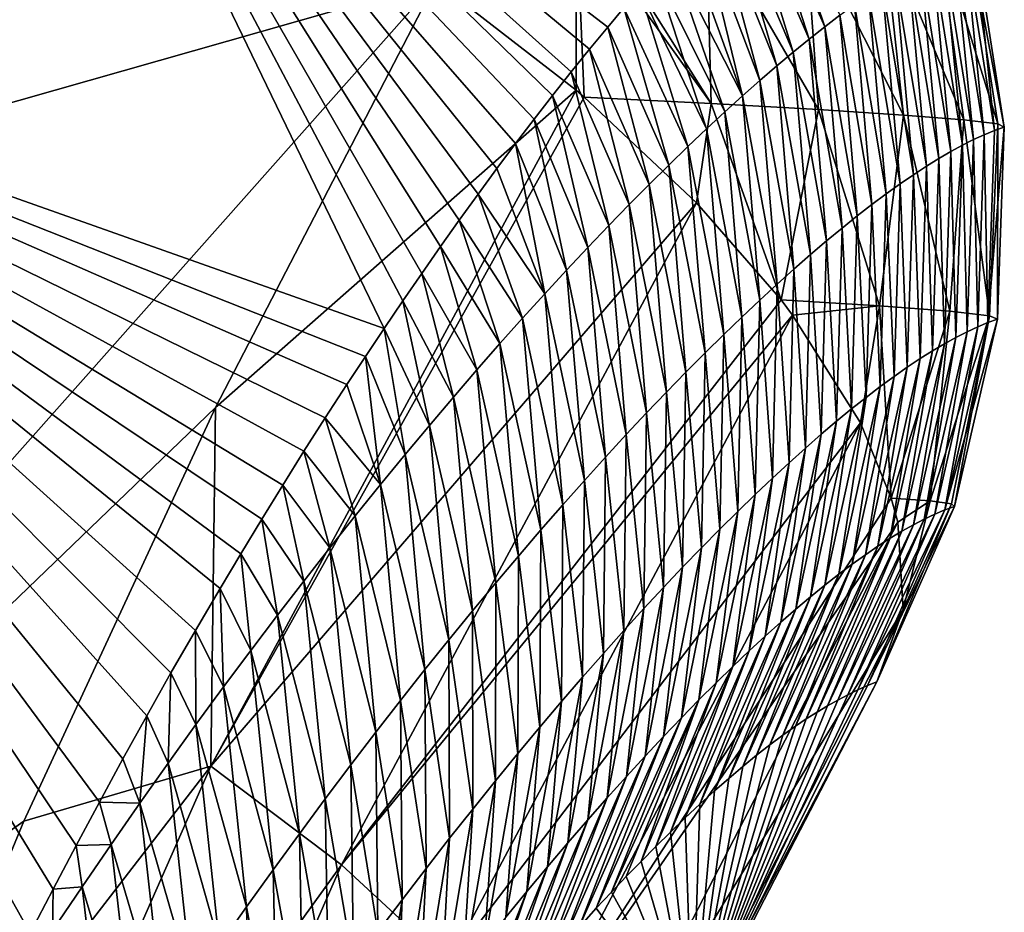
# Model space of a CAD drawing. Header units: metres. Extents: x -99 to 99, y -314 to 25.
# Tile 289 of 303: x 97.28 to 99.23, y 8.39 to 10.16. Entities that reach past the tile are written whole.
import ezdxf

# ---------------------------------------------------------------- set-up
doc = ezdxf.new("R2010")
doc.units = ezdxf.units.M
doc.layers.add('solid_K2442E1000C35', color=7, linetype='CONTINUOUS')

msp = doc.modelspace()

# ---------------------------------------------------------------- linework, layer by layer
at = {"layer": 'solid_K2442E1000C35'}
for points in [[(97.280067, 11.039346, 88.03479), (96.29026, 10.153987, 81.183411), (95.188774, 12.061819, 81.183411)], [(98.10363, 10.238478, 103.714195), (97.204048, 11.953486, 103.714195), (94.652466, 9.257094, 105.459549)], [(97.280067, 11.039346, 88.03479), (98.000656, 9.548874, 88.005524), (96.29026, 10.153987, 81.183411)], [(98.037918, 9.603751, 88.362396), (98.000656, 9.548874, 88.005524), (97.280067, 11.039346, 88.03479)], [(98.075233, 9.658037, 88.72525), (98.037918, 9.603751, 88.362396), (97.280067, 11.039346, 88.03479)], [(98.112564, 9.711609, 89.093842), (98.075233, 9.658037, 88.72525), (97.280067, 11.039346, 88.03479)], [(98.149879, 9.764343, 89.467941), (98.112564, 9.711609, 89.093842), (97.280067, 11.039346, 88.03479)], [(98.187141, 9.816115, 89.847282), (98.149879, 9.764343, 89.467941), (97.280067, 11.039346, 88.03479)], [(98.22438, 9.866876, 90.232208), (98.187141, 9.816115, 89.847282), (97.280067, 11.039346, 88.03479)], [(98.261505, 9.916423, 90.62191), (98.22438, 9.866876, 90.232208), (97.280067, 11.039346, 88.03479)], [(98.298553, 9.964808, 91.017075), (98.261505, 9.916423, 90.62191), (97.280067, 11.039346, 88.03479)], [(98.335587, 10.012308, 91.419327), (98.298553, 9.964808, 91.017075), (97.280067, 11.039346, 88.03479)], [(98.372467, 10.058796, 91.827835), (98.335587, 10.012308, 91.419327), (97.280067, 11.039346, 88.03479)], [(98.409065, 10.104124, 92.241631), (98.372467, 10.058796, 91.827835), (97.280067, 11.039346, 88.03479)], [(98.445274, 10.148153, 92.659767), (98.409065, 10.104124, 92.241631), (97.280067, 11.039346, 88.03479)], [(98.477173, 10.186248, 93.035904), (98.445274, 10.148153, 92.659767), (97.280067, 11.039346, 88.03479)], [(98.876724, 10.148614, 96.687698), (98.736038, 10.464238, 96.415321), (98.762283, 10.48876, 96.799751)], [(98.906639, 10.171497, 97.118515), (98.876724, 10.148614, 96.687698), (98.762283, 10.48876, 96.799751)], [(98.845894, 10.124232, 96.257004), (98.709213, 10.438398, 96.032082), (98.736038, 10.464238, 96.415321)], [(98.876724, 10.148614, 96.687698), (98.845894, 10.124232, 96.257004), (98.736038, 10.464238, 96.415321)], [(98.814148, 10.098339, 95.826454), (98.681824, 10.411259, 95.650322), (98.709213, 10.438398, 96.032082)], [(98.845894, 10.124232, 96.257004), (98.814148, 10.098339, 95.826454), (98.709213, 10.438398, 96.032082)], [(98.781487, 10.070923, 95.396049), (98.655632, 10.384596, 95.293282), (98.681824, 10.411259, 95.650322)], [(98.814148, 10.098339, 95.826454), (98.781487, 10.070923, 95.396049), (98.681824, 10.411259, 95.650322)], [(98.382935, 10.370866, 103.506447), (98.650772, 9.995884, 103.364891), (98.408043, 10.382749, 103.48333)], [(98.650772, 9.995884, 103.364891), (98.640999, 10.370163, 103.277794), (98.408043, 10.382749, 103.48333)], [(98.747917, 10.041969, 94.965797), (98.629005, 10.35682, 94.938042), (98.655632, 10.384596, 95.293282)], [(98.781487, 10.070923, 95.396049), (98.747917, 10.041969, 94.965797), (98.655632, 10.384596, 95.293282)], [(98.382935, 10.370866, 103.506447), (98.10363, 10.238478, 103.714195), (98.382179, 10.022469, 103.587593)], [(98.382935, 10.370866, 103.506447), (98.382179, 10.022469, 103.587593), (98.398438, 10.008606, 103.577675)], [(98.382935, 10.370866, 103.506447), (98.398438, 10.008606, 103.577675), (98.650772, 9.995884, 103.364891)], [(98.864532, 9.983951, 103.113136), (98.837173, 10.359051, 103.037621), (98.640999, 10.370163, 103.277794)], [(98.650772, 9.995884, 103.364891), (98.864532, 9.983951, 103.113136), (98.640999, 10.370163, 103.277794)], [(98.71344, 10.011464, 94.535706), (98.599648, 10.325418, 94.554573), (98.629005, 10.35682, 94.938042)], [(98.747917, 10.041969, 94.965797), (98.71344, 10.011464, 94.535706), (98.629005, 10.35682, 94.938042)], [(99.033691, 9.973023, 102.829453), (98.992043, 10.348889, 102.768921), (98.837173, 10.359051, 103.037621)], [(98.864532, 9.983951, 103.113136), (99.033691, 9.973023, 102.829453), (98.837173, 10.359051, 103.037621)], [(99.153595, 9.963404, 102.521645), (99.101563, 10.339944, 102.478729), (98.992043, 10.348889, 102.768921)], [(99.033691, 9.973023, 102.829453), (99.153595, 9.963404, 102.521645), (98.992043, 10.348889, 102.768921)], [(99.220932, 9.955356, 102.198196), (99.162865, 10.332448, 102.174637), (99.101563, 10.339944, 102.478729)], [(99.153595, 9.963404, 102.521645), (99.220932, 9.955356, 102.198196), (99.101563, 10.339944, 102.478729)], [(98.71344, 10.011464, 94.535706), (98.569862, 10.292737, 94.173668), (98.599648, 10.325418, 94.554573)], [(99.214432, 9.942267, 101.437515), (99.154701, 10.319702, 101.432709), (99.174347, 10.326598, 101.864601)], [(99.162865, 10.332448, 102.174637), (99.233864, 9.949102, 101.868034), (99.174347, 10.326598, 101.864601)], [(99.220932, 9.955356, 102.198196), (99.233864, 9.949102, 101.868034), (99.162865, 10.332448, 102.174637)], [(99.214432, 9.942267, 101.437515), (99.174347, 10.326598, 101.864601), (99.233864, 9.949102, 101.868034)], [(99.150726, 9.91326, 100.146393), (99.090096, 10.290453, 100.137466), (99.112572, 10.301635, 100.56913)], [(99.172867, 9.92435, 100.576683), (99.112572, 10.301635, 100.56913), (99.134109, 10.311382, 101.000885)], [(99.172867, 9.92435, 100.576683), (99.150726, 9.91326, 100.146393), (99.112572, 10.301635, 100.56913)], [(99.194107, 9.934017, 101.007065), (99.134109, 10.311382, 101.000885), (99.154701, 10.319702, 101.432709)], [(99.194107, 9.934017, 101.007065), (99.172867, 9.92435, 100.576683), (99.134109, 10.311382, 101.000885)], [(99.214432, 9.942267, 101.437515), (99.194107, 9.934017, 101.007065), (99.154701, 10.319702, 101.432709)], [(98.678062, 9.979397, 94.105774), (98.53952, 10.258629, 93.793541), (98.569862, 10.292737, 94.173668)], [(98.71344, 10.011464, 94.535706), (98.678062, 9.979397, 94.105774), (98.569862, 10.292737, 94.173668)], [(99.127686, 9.900741, 99.716179), (99.066689, 10.277832, 99.705879), (99.090096, 10.290453, 100.137466)], [(99.150726, 9.91326, 100.146393), (99.127686, 9.900741, 99.716179), (99.090096, 10.290453, 100.137466)], [(99.078918, 9.871391, 98.856049), (99.017059, 10.248242, 98.843002), (99.042336, 10.263763, 99.274391)], [(99.103752, 9.886786, 99.286064), (99.042336, 10.263763, 99.274391), (99.066689, 10.277832, 99.705879)], [(99.103752, 9.886786, 99.286064), (99.078918, 9.871391, 98.856049), (99.042336, 10.263763, 99.274391)], [(99.127686, 9.900741, 99.716179), (99.103752, 9.886786, 99.286064), (99.066689, 10.277832, 99.705879)], [(98.641792, 9.945752, 93.676018), (98.508614, 10.223103, 93.414063), (98.53952, 10.258629, 93.793541)], [(98.678062, 9.979397, 94.105774), (98.641792, 9.945752, 93.676018), (98.53952, 10.258629, 93.793541)], [(99.053192, 9.854548, 98.42614), (98.990845, 10.231261, 98.411713), (99.017059, 10.248242, 98.843002)], [(99.078918, 9.871391, 98.856049), (99.053192, 9.854548, 98.42614), (99.017059, 10.248242, 98.843002)], [(98.10363, 10.238478, 103.714195), (94.652466, 9.257094, 105.459549), (95.515297, 7.322851, 105.459549)], [(97.66478, 9.391547, 104.115356), (98.10363, 10.238478, 103.714195), (95.515297, 7.322851, 105.459549)], [(98.382179, 10.022469, 103.587593), (98.10363, 10.238478, 103.714195), (97.66478, 9.391547, 104.115356)], [(98.604622, 9.910518, 93.246437), (98.477173, 10.186248, 93.035904), (98.508614, 10.223103, 93.414063)], [(98.641792, 9.945752, 93.676018), (98.604622, 9.910518, 93.246437), (98.508614, 10.223103, 93.414063)], [(99.026573, 9.836251, 97.996338), (98.963699, 10.212814, 97.98053), (98.990845, 10.231261, 98.411713)], [(99.053192, 9.854548, 98.42614), (99.026573, 9.836251, 97.996338), (98.990845, 10.231261, 98.411713)], [(98.999062, 9.816494, 97.566658), (98.935631, 10.192896, 97.549461), (98.963699, 10.212814, 97.98053)], [(99.026573, 9.836251, 97.996338), (98.999062, 9.816494, 97.566658), (98.963699, 10.212814, 97.98053)], [(98.566566, 9.873675, 92.817047), (98.445274, 10.148153, 92.659767), (98.477173, 10.186248, 93.035904)], [(98.604622, 9.910518, 93.246437), (98.566566, 9.873675, 92.817047), (98.477173, 10.186248, 93.035904)], [(98.970673, 9.79527, 97.137093), (98.906639, 10.171497, 97.118515), (98.935631, 10.192896, 97.549461)], [(98.999062, 9.816494, 97.566658), (98.970673, 9.79527, 97.137093), (98.935631, 10.192896, 97.549461)], [(98.941391, 9.772573, 96.707664), (98.876724, 10.148614, 96.687698), (98.906639, 10.171497, 97.118515)], [(98.970673, 9.79527, 97.137093), (98.941391, 9.772573, 96.707664), (98.906639, 10.171497, 97.118515)], [(97.2966, 8.346282, 81.95945), (97.252121, 8.258663, 81.610855), (96.29026, 10.153987, 81.183411)], [(97.341881, 8.433527, 82.316849), (97.2966, 8.346282, 81.95945), (96.29026, 10.153987, 81.183411)], [(97.387848, 8.520388, 82.682877), (97.341881, 8.433527, 82.316849), (96.29026, 10.153987, 81.183411)], [(97.434204, 8.606919, 83.056625), (97.387848, 8.520388, 82.682877), (96.29026, 10.153987, 81.183411)], [(97.481026, 8.693039, 83.438637), (97.434204, 8.606919, 83.056625), (96.29026, 10.153987, 81.183411)], [(97.528404, 8.778655, 83.829506), (97.481026, 8.693039, 83.438637), (96.29026, 10.153987, 81.183411)], [(97.576416, 8.863673, 84.229805), (97.528404, 8.778655, 83.829506), (96.29026, 10.153987, 81.183411)], [(97.625122, 8.947992, 84.640137), (97.576416, 8.863673, 84.229805), (96.29026, 10.153987, 81.183411)], [(97.674454, 9.031555, 85.060455), (97.625122, 8.947992, 84.640137), (96.29026, 10.153987, 81.183411)], [(97.715721, 9.100664, 85.41729), (97.674454, 9.031555, 85.060455), (96.29026, 10.153987, 81.183411)], [(97.757179, 9.169247, 85.780495), (97.715721, 9.100664, 85.41729), (96.29026, 10.153987, 81.183411)], [(97.798897, 9.23725, 86.150581), (97.757179, 9.169247, 85.780495), (96.29026, 10.153987, 81.183411)], [(97.840935, 9.304616, 86.528061), (97.798897, 9.23725, 86.150581), (96.29026, 10.153987, 81.183411)], [(97.883324, 9.371284, 86.913445), (97.840935, 9.304616, 86.528061), (96.29026, 10.153987, 81.183411)], [(97.926132, 9.437189, 87.307228), (97.883324, 9.371284, 86.913445), (96.29026, 10.153987, 81.183411)], [(97.963303, 9.493243, 87.653099), (97.926132, 9.437189, 87.307228), (96.29026, 10.153987, 81.183411)], [(98.000656, 9.548874, 88.005524), (97.963303, 9.493243, 87.653099), (96.29026, 10.153987, 81.183411)], [(98.527626, 9.835205, 92.387848), (98.409065, 10.104124, 92.241631), (98.445274, 10.148153, 92.659767)], [(98.566566, 9.873675, 92.817047), (98.527626, 9.835205, 92.387848), (98.445274, 10.148153, 92.659767)], [(98.911232, 9.748391, 96.278366), (98.845894, 10.124232, 96.257004), (98.876724, 10.148614, 96.687698)], [(98.941391, 9.772573, 96.707664), (98.911232, 9.748391, 96.278366), (98.876724, 10.148614, 96.687698)], [(98.880196, 9.722712, 95.849213), (98.814148, 10.098339, 95.826454), (98.845894, 10.124232, 96.257004)], [(98.911232, 9.748391, 96.278366), (98.880196, 9.722712, 95.849213), (98.845894, 10.124232, 96.257004)], [(98.487801, 9.795085, 91.958847), (98.372467, 10.058796, 91.827835), (98.409065, 10.104124, 92.241631)], [(98.527626, 9.835205, 92.387848), (98.487801, 9.795085, 91.958847), (98.409065, 10.104124, 92.241631)], [(98.848289, 9.695521, 95.420204), (98.781487, 10.070923, 95.396049), (98.814148, 10.098339, 95.826454)], [(98.880196, 9.722712, 95.849213), (98.848289, 9.695521, 95.420204), (98.814148, 10.098339, 95.826454)], [(98.815506, 9.666809, 94.991364), (98.747917, 10.041969, 94.965797), (98.781487, 10.070923, 95.396049)], [(98.848289, 9.695521, 95.420204), (98.815506, 9.666809, 94.991364), (98.781487, 10.070923, 95.396049)], [(98.447098, 9.753294, 91.53006), (98.335587, 10.012308, 91.419327), (98.372467, 10.058796, 91.827835)], [(98.487801, 9.795085, 91.958847), (98.447098, 9.753294, 91.53006), (98.372467, 10.058796, 91.827835)], [(98.78186, 9.636559, 94.562675), (98.71344, 10.011464, 94.535706), (98.747917, 10.041969, 94.965797)], [(98.815506, 9.666809, 94.991364), (98.78186, 9.636559, 94.562675), (98.747917, 10.041969, 94.965797)], [(98.382179, 10.022469, 103.587593), (97.66478, 9.391547, 104.115356), (97.655655, 8.678149, 104.237274)], [(98.398438, 10.008606, 103.577675), (98.382179, 10.022469, 103.587593), (97.655655, 8.678149, 104.237274)], [(98.398438, 10.008606, 103.577675), (97.655655, 8.678149, 104.237274), (98.621971, 9.798341, 103.40255)], [(98.405525, 9.70981, 91.101486), (98.298553, 9.964808, 91.017075), (98.335587, 10.012308, 91.419327)], [(98.447098, 9.753294, 91.53006), (98.405525, 9.70981, 91.101486), (98.335587, 10.012308, 91.419327)], [(98.650772, 9.995884, 103.364891), (98.398438, 10.008606, 103.577675), (98.621971, 9.798341, 103.40255)], [(98.747353, 9.604762, 94.134163), (98.678062, 9.979397, 94.105774), (98.71344, 10.011464, 94.535706)], [(98.78186, 9.636559, 94.562675), (98.747353, 9.604762, 94.134163), (98.71344, 10.011464, 94.535706)], [(98.650772, 9.995884, 103.364891), (98.621971, 9.798341, 103.40255), (98.789787, 9.605464, 103.201263)], [(98.650772, 9.995884, 103.364891), (98.789787, 9.605464, 103.201263), (98.864532, 9.983951, 103.113136)], [(98.71199, 9.571404, 93.705833), (98.641792, 9.945752, 93.676018), (98.678062, 9.979397, 94.105774)], [(98.747353, 9.604762, 94.134163), (98.71199, 9.571404, 93.705833), (98.678062, 9.979397, 94.105774)], [(98.98558, 9.593555, 102.904068), (98.864532, 9.983951, 103.113136), (98.789787, 9.605464, 103.201263)], [(98.98558, 9.593555, 102.904068), (99.033691, 9.973023, 102.829453), (98.864532, 9.983951, 103.113136)], [(98.98558, 9.593555, 102.904068), (99.125198, 9.582903, 102.576942), (99.033691, 9.973023, 102.829453)], [(99.125198, 9.582903, 102.576942), (99.153595, 9.963404, 102.521645), (99.033691, 9.973023, 102.829453)], [(98.363091, 9.664615, 90.673134), (98.261505, 9.916423, 90.62191), (98.298553, 9.964808, 91.017075)], [(98.405525, 9.70981, 91.101486), (98.363091, 9.664615, 90.673134), (98.298553, 9.964808, 91.017075)], [(99.125198, 9.582903, 102.576942), (99.204369, 9.57403, 102.230141), (99.153595, 9.963404, 102.521645)], [(99.204369, 9.57403, 102.230141), (99.220932, 9.955356, 102.198196), (99.153595, 9.963404, 102.521645)], [(99.20118, 9.56034, 101.44178), (99.214432, 9.942267, 101.437515), (99.233864, 9.949102, 101.868034)], [(99.20118, 9.56034, 101.44178), (99.233864, 9.949102, 101.868034), (99.220551, 9.567219, 101.874741)], [(99.204369, 9.57403, 102.230141), (99.220551, 9.567219, 101.874741), (99.220932, 9.955356, 102.198196)], [(99.220932, 9.955356, 102.198196), (99.220551, 9.567219, 101.874741), (99.233864, 9.949102, 101.868034)], [(98.675766, 9.536469, 93.277687), (98.604622, 9.910518, 93.246437), (98.641792, 9.945752, 93.676018)], [(98.71199, 9.571404, 93.705833), (98.675766, 9.536469, 93.277687), (98.641792, 9.945752, 93.676018)], [(99.180923, 9.552025, 101.008881), (99.172867, 9.92435, 100.576683), (99.194107, 9.934017, 101.007065)], [(99.20118, 9.56034, 101.44178), (99.180923, 9.552025, 101.008881), (99.194107, 9.934017, 101.007065)], [(99.20118, 9.56034, 101.44178), (99.194107, 9.934017, 101.007065), (99.214432, 9.942267, 101.437515)], [(98.319794, 9.617683, 90.245018), (98.22438, 9.866876, 90.232208), (98.261505, 9.916423, 90.62191)], [(98.363091, 9.664615, 90.673134), (98.319794, 9.617683, 90.245018), (98.261505, 9.916423, 90.62191)], [(98.638695, 9.499945, 92.849731), (98.566566, 9.873675, 92.817047), (98.604622, 9.910518, 93.246437)], [(98.675766, 9.536469, 93.277687), (98.638695, 9.499945, 92.849731), (98.604622, 9.910518, 93.246437)], [(99.137764, 9.531073, 100.143333), (99.127686, 9.900741, 99.716179), (99.150726, 9.91326, 100.146393)], [(99.159782, 9.542271, 100.576065), (99.137764, 9.531073, 100.143333), (99.150726, 9.91326, 100.146393)], [(99.159782, 9.542271, 100.576065), (99.150726, 9.91326, 100.146393), (99.172867, 9.92435, 100.576683)], [(99.180923, 9.552025, 101.008881), (99.159782, 9.542271, 100.576065), (99.172867, 9.92435, 100.576683)], [(99.114861, 9.518425, 99.710693), (99.103752, 9.886786, 99.286064), (99.127686, 9.900741, 99.716179)], [(99.137764, 9.531073, 100.143333), (99.114861, 9.518425, 99.710693), (99.127686, 9.900741, 99.716179)], [(98.600777, 9.461808, 92.421974), (98.527626, 9.835205, 92.387848), (98.566566, 9.873675, 92.817047)], [(98.638695, 9.499945, 92.849731), (98.600777, 9.461808, 92.421974), (98.566566, 9.873675, 92.817047)], [(99.066437, 9.488752, 98.845703), (99.053192, 9.854548, 98.42614), (99.078918, 9.871391, 98.856049)], [(99.091087, 9.50432, 99.278145), (99.066437, 9.488752, 98.845703), (99.078918, 9.871391, 98.856049)], [(99.091087, 9.50432, 99.278145), (99.078918, 9.871391, 98.856049), (99.103752, 9.886786, 99.286064)], [(99.114861, 9.518425, 99.710693), (99.091087, 9.50432, 99.278145), (99.103752, 9.886786, 99.286064)], [(98.319794, 9.617683, 90.245018), (98.187141, 9.816115, 89.847282), (98.22438, 9.866876, 90.232208)], [(99.040924, 9.471715, 98.413368), (99.026573, 9.836251, 97.996338), (99.053192, 9.854548, 98.42614)], [(99.066437, 9.488752, 98.845703), (99.040924, 9.471715, 98.413368), (99.053192, 9.854548, 98.42614)], [(98.562019, 9.42204, 91.994431), (98.487801, 9.795085, 91.958847), (98.527626, 9.835205, 92.387848)], [(98.600777, 9.461808, 92.421974), (98.562019, 9.42204, 91.994431), (98.527626, 9.835205, 92.387848)], [(99.014534, 9.453202, 97.981148), (98.999062, 9.816494, 97.566658), (99.026573, 9.836251, 97.996338)], [(99.040924, 9.471715, 98.413368), (99.014534, 9.453202, 97.981148), (99.026573, 9.836251, 97.996338)], [(98.275635, 9.568995, 89.817139), (98.149879, 9.764343, 89.467941), (98.187141, 9.816115, 89.847282)], [(98.319794, 9.617683, 90.245018), (98.275635, 9.568995, 89.817139), (98.187141, 9.816115, 89.847282)], [(98.987282, 9.433208, 97.549057), (98.970673, 9.79527, 97.137093), (98.999062, 9.816494, 97.566658)], [(99.014534, 9.453202, 97.981148), (98.987282, 9.433208, 97.549057), (98.999062, 9.816494, 97.566658)], [(97.655655, 8.678149, 104.237274), (97.915619, 8.481992, 104.04776), (98.621971, 9.798341, 103.40255)], [(98.789787, 9.605464, 103.201263), (98.621971, 9.798341, 103.40255), (97.915619, 8.481992, 104.04776)], [(98.522423, 9.380618, 91.567108), (98.447098, 9.753294, 91.53006), (98.487801, 9.795085, 91.958847)], [(98.562019, 9.42204, 91.994431), (98.522423, 9.380618, 91.567108), (98.487801, 9.795085, 91.958847)], [(98.959167, 9.411727, 97.117088), (98.941391, 9.772573, 96.707664), (98.970673, 9.79527, 97.137093)], [(98.987282, 9.433208, 97.549057), (98.959167, 9.411727, 97.117088), (98.970673, 9.79527, 97.137093)], [(98.930191, 9.38875, 96.685257), (98.911232, 9.748391, 96.278366), (98.941391, 9.772573, 96.707664)], [(98.959167, 9.411727, 97.117088), (98.930191, 9.38875, 96.685257), (98.941391, 9.772573, 96.707664)], [(98.230621, 9.51852, 89.389503), (98.112564, 9.711609, 89.093842), (98.149879, 9.764343, 89.467941)], [(98.275635, 9.568995, 89.817139), (98.230621, 9.51852, 89.389503), (98.149879, 9.764343, 89.467941)], [(98.481995, 9.337523, 91.140007), (98.405525, 9.70981, 91.101486), (98.447098, 9.753294, 91.53006)], [(98.522423, 9.380618, 91.567108), (98.481995, 9.337523, 91.140007), (98.447098, 9.753294, 91.53006)], [(98.900352, 9.364266, 96.253571), (98.880196, 9.722712, 95.849213), (98.911232, 9.748391, 96.278366)], [(98.930191, 9.38875, 96.685257), (98.900352, 9.364266, 96.253571), (98.911232, 9.748391, 96.278366)], [(98.869667, 9.338263, 95.822037), (98.848289, 9.695521, 95.420204), (98.880196, 9.722712, 95.849213)], [(98.900352, 9.364266, 96.253571), (98.869667, 9.338263, 95.822037), (98.880196, 9.722712, 95.849213)], [(98.184769, 9.466227, 88.962128), (98.075233, 9.658037, 88.72525), (98.112564, 9.711609, 89.093842)], [(98.230621, 9.51852, 89.389503), (98.184769, 9.466227, 88.962128), (98.112564, 9.711609, 89.093842)], [(98.440742, 9.292735, 90.713142), (98.363091, 9.664615, 90.673134), (98.405525, 9.70981, 91.101486)], [(98.481995, 9.337523, 91.140007), (98.440742, 9.292735, 90.713142), (98.405525, 9.70981, 91.101486)], [(98.838135, 9.310727, 95.390663), (98.815506, 9.666809, 94.991364), (98.848289, 9.695521, 95.420204)], [(98.869667, 9.338263, 95.822037), (98.838135, 9.310727, 95.390663), (98.848289, 9.695521, 95.420204)], [(98.138077, 9.412083, 88.535027), (98.037918, 9.603751, 88.362396), (98.075233, 9.658037, 88.72525)], [(98.184769, 9.466227, 88.962128), (98.138077, 9.412083, 88.535027), (98.075233, 9.658037, 88.72525)], [(98.398674, 9.246232, 90.286522), (98.319794, 9.617683, 90.245018), (98.363091, 9.664615, 90.673134)], [(98.440742, 9.292735, 90.713142), (98.398674, 9.246232, 90.286522), (98.363091, 9.664615, 90.673134)], [(98.805748, 9.281646, 94.95945), (98.78186, 9.636559, 94.562675), (98.815506, 9.666809, 94.991364)], [(98.838135, 9.310727, 95.390663), (98.805748, 9.281646, 94.95945), (98.815506, 9.666809, 94.991364)], [(98.77253, 9.251007, 94.528419), (98.747353, 9.604762, 94.134163), (98.78186, 9.636559, 94.562675)], [(98.805748, 9.281646, 94.95945), (98.77253, 9.251007, 94.528419), (98.78186, 9.636559, 94.562675)], [(98.355782, 9.197992, 89.860153), (98.275635, 9.568995, 89.817139), (98.319794, 9.617683, 90.245018)], [(98.398674, 9.246232, 90.286522), (98.355782, 9.197992, 89.860153), (98.319794, 9.617683, 90.245018)], [(98.789787, 9.605464, 103.201263), (97.915619, 8.481992, 104.04776), (98.812691, 9.575296, 103.166214)], [(98.090546, 9.356056, 88.108192), (98.000656, 9.548874, 88.005524), (98.037918, 9.603751, 88.362396)], [(98.138077, 9.412083, 88.535027), (98.090546, 9.356056, 88.108192), (98.037918, 9.603751, 88.362396)], [(98.738472, 9.218798, 94.097565), (98.71199, 9.571404, 93.705833), (98.747353, 9.604762, 94.134163)], [(98.77253, 9.251007, 94.528419), (98.738472, 9.218798, 94.097565), (98.747353, 9.604762, 94.134163)], [(98.98558, 9.593555, 102.904068), (98.789787, 9.605464, 103.201263), (98.812691, 9.575296, 103.166214)], [(98.98558, 9.593555, 102.904068), (98.812691, 9.575296, 103.166214), (98.947578, 9.361261, 102.886978)], [(98.98558, 9.593555, 102.904068), (98.947578, 9.361261, 102.886978), (99.009033, 9.211503, 102.655823)], [(98.98558, 9.593555, 102.904068), (99.009033, 9.211503, 102.655823), (99.125198, 9.582903, 102.576942)], [(99.08667, 9.205716, 102.404266), (99.125198, 9.582903, 102.576942), (99.009033, 9.211503, 102.655823)], [(99.08667, 9.205716, 102.404266), (99.204369, 9.57403, 102.230141), (99.125198, 9.582903, 102.576942)], [(97.915619, 8.481992, 104.04776), (98.127754, 8.285969, 103.805794), (98.812691, 9.575296, 103.166214)], [(98.812691, 9.575296, 103.166214), (98.127754, 8.285969, 103.805794), (98.947578, 9.361261, 102.886978)], [(98.31208, 9.147987, 89.434044), (98.230621, 9.51852, 89.389503), (98.275635, 9.568995, 89.817139)], [(98.355782, 9.197992, 89.860153), (98.31208, 9.147987, 89.434044), (98.275635, 9.568995, 89.817139)], [(98.703575, 9.185005, 93.666901), (98.675766, 9.536469, 93.277687), (98.71199, 9.571404, 93.705833)], [(98.738472, 9.218798, 94.097565), (98.703575, 9.185005, 93.666901), (98.71199, 9.571404, 93.705833)], [(99.08667, 9.205716, 102.404266), (99.128548, 9.199709, 102.146027), (99.204369, 9.57403, 102.230141)], [(99.1157, 9.187976, 101.451569), (99.20118, 9.56034, 101.44178), (99.220551, 9.567219, 101.874741)], [(99.1157, 9.187976, 101.451569), (99.220551, 9.567219, 101.874741), (99.134911, 9.194891, 101.884468)], [(99.1157, 9.187976, 101.451569), (99.180923, 9.552025, 101.008881), (99.20118, 9.56034, 101.44178)], [(99.128548, 9.199709, 102.146027), (99.134911, 9.194891, 101.884468), (99.204369, 9.57403, 102.230141)], [(99.204369, 9.57403, 102.230141), (99.134911, 9.194891, 101.884468), (99.220551, 9.567219, 101.874741)], [(98.042183, 9.298118, 87.681656), (97.963303, 9.493243, 87.653099), (98.000656, 9.548874, 88.005524)], [(98.090546, 9.356056, 88.108192), (98.042183, 9.298118, 87.681656), (98.000656, 9.548874, 88.005524)], [(99.07473, 9.169797, 100.585976), (99.137764, 9.531073, 100.143333), (99.159782, 9.542271, 100.576065)], [(99.095642, 9.179611, 101.01873), (99.07473, 9.169797, 100.585976), (99.159782, 9.542271, 100.576065)], [(99.095642, 9.179611, 101.01873), (99.159782, 9.542271, 100.576065), (99.180923, 9.552025, 101.008881)], [(99.1157, 9.187976, 101.451569), (99.095642, 9.179611, 101.01873), (99.180923, 9.552025, 101.008881)], [(98.267578, 9.096186, 89.008209), (98.184769, 9.466227, 88.962128), (98.230621, 9.51852, 89.389503)], [(98.31208, 9.147987, 89.434044), (98.267578, 9.096186, 89.008209), (98.230621, 9.51852, 89.389503)], [(98.667854, 9.149615, 93.236443), (98.638695, 9.499945, 92.849731), (98.675766, 9.536469, 93.277687)], [(98.703575, 9.185005, 93.666901), (98.667854, 9.149615, 93.236443), (98.675766, 9.536469, 93.277687)], [(99.030365, 9.145794, 99.720726), (99.091087, 9.50432, 99.278145), (99.114861, 9.518425, 99.710693)], [(99.052971, 9.158526, 100.153305), (99.030365, 9.145794, 99.720726), (99.114861, 9.518425, 99.710693)], [(99.052971, 9.158526, 100.153305), (99.114861, 9.518425, 99.710693), (99.137764, 9.531073, 100.143333)], [(99.07473, 9.169797, 100.585976), (99.052971, 9.158526, 100.153305), (99.137764, 9.531073, 100.143333)], [(98.63131, 9.112612, 92.806183), (98.600777, 9.461808, 92.421974), (98.638695, 9.499945, 92.849731)], [(98.667854, 9.149615, 93.236443), (98.63131, 9.112612, 92.806183), (98.638695, 9.499945, 92.849731)], [(99.006912, 9.131593, 99.288246), (99.066437, 9.488752, 98.845703), (99.091087, 9.50432, 99.278145)], [(99.030365, 9.145794, 99.720726), (99.006912, 9.131593, 99.288246), (99.091087, 9.50432, 99.278145)], [(97.993004, 9.238234, 87.255402), (97.926132, 9.437189, 87.307228), (97.963303, 9.493243, 87.653099)], [(98.042183, 9.298118, 87.681656), (97.993004, 9.238234, 87.255402), (97.963303, 9.493243, 87.653099)], [(98.98262, 9.115917, 98.855865), (99.040924, 9.471715, 98.413368), (99.066437, 9.488752, 98.845703)], [(99.006912, 9.131593, 99.288246), (98.98262, 9.115917, 98.855865), (99.066437, 9.488752, 98.845703)], [(98.222282, 9.042558, 88.582657), (98.138077, 9.412083, 88.535027), (98.184769, 9.466227, 88.962128)], [(98.267578, 9.096186, 89.008209), (98.222282, 9.042558, 88.582657), (98.184769, 9.466227, 88.962128)], [(98.593948, 9.073973, 92.376144), (98.562019, 9.42204, 91.994431), (98.600777, 9.461808, 92.421974)], [(98.63131, 9.112612, 92.806183), (98.593948, 9.073973, 92.376144), (98.600777, 9.461808, 92.421974)], [(98.957497, 9.098761, 98.423607), (99.014534, 9.453202, 97.981148), (99.040924, 9.471715, 98.413368)], [(98.98262, 9.115917, 98.855865), (98.957497, 9.098761, 98.423607), (99.040924, 9.471715, 98.413368)], [(98.931526, 9.080117, 97.99147), (98.987282, 9.433208, 97.549057), (99.014534, 9.453202, 97.981148)], [(98.957497, 9.098761, 98.423607), (98.931526, 9.080117, 97.99147), (99.014534, 9.453202, 97.981148)], [(97.993004, 9.238234, 87.255402), (97.883324, 9.371284, 86.913445), (97.926132, 9.437189, 87.307228)], [(98.555771, 9.033679, 91.946335), (98.522423, 9.380618, 91.567108), (98.562019, 9.42204, 91.994431)], [(98.593948, 9.073973, 92.376144), (98.555771, 9.033679, 91.946335), (98.562019, 9.42204, 91.994431)], [(98.904732, 9.059981, 97.559456), (98.959167, 9.411727, 97.117088), (98.987282, 9.433208, 97.549057)], [(98.931526, 9.080117, 97.99147), (98.904732, 9.059981, 97.559456), (98.987282, 9.433208, 97.549057)], [(98.176186, 8.987073, 88.157394), (98.090546, 9.356056, 88.108192), (98.138077, 9.412083, 88.535027)], [(98.222282, 9.042558, 88.582657), (98.176186, 8.987073, 88.157394), (98.138077, 9.412083, 88.535027)], [(98.877106, 9.038346, 97.127579), (98.930191, 9.38875, 96.685257), (98.959167, 9.411727, 97.117088)], [(98.904732, 9.059981, 97.559456), (98.877106, 9.038346, 97.127579), (98.959167, 9.411727, 97.117088)], [(97.28363, 8.569059, 104.461075), (97.66478, 9.391547, 104.115356), (95.515297, 7.322851, 105.459549)], [(97.655655, 8.678149, 104.237274), (97.66478, 9.391547, 104.115356), (97.28363, 8.569059, 104.461075)], [(98.516785, 8.991709, 91.516754), (98.481995, 9.337523, 91.140007), (98.522423, 9.380618, 91.567108)], [(98.555771, 9.033679, 91.946335), (98.516785, 8.991709, 91.516754), (98.522423, 9.380618, 91.567108)], [(98.848648, 9.015204, 96.695839), (98.900352, 9.364266, 96.253571), (98.930191, 9.38875, 96.685257)], [(98.877106, 9.038346, 97.127579), (98.848648, 9.015204, 96.695839), (98.930191, 9.38875, 96.685257)], [(97.943001, 9.176369, 86.82946), (97.840935, 9.304616, 86.528061), (97.883324, 9.371284, 86.913445)], [(97.993004, 9.238234, 87.255402), (97.943001, 9.176369, 86.82946), (97.883324, 9.371284, 86.913445)], [(98.127754, 8.285969, 103.805794), (98.284538, 8.097047, 103.519958), (98.947578, 9.361261, 102.886978)], [(99.009033, 9.211503, 102.655823), (98.947578, 9.361261, 102.886978), (98.284538, 8.097047, 103.519958)], [(98.819366, 8.990545, 96.264252), (98.869667, 9.338263, 95.822037), (98.900352, 9.364266, 96.253571)], [(98.848648, 9.015204, 96.695839), (98.819366, 8.990545, 96.264252), (98.900352, 9.364266, 96.253571)], [(98.129311, 8.9297, 87.732437), (98.042183, 9.298118, 87.681656), (98.090546, 9.356056, 88.108192)], [(98.176186, 8.987073, 88.157394), (98.129311, 8.9297, 87.732437), (98.090546, 9.356056, 88.108192)], [(98.476997, 8.948043, 91.087418), (98.440742, 9.292735, 90.713142), (98.481995, 9.337523, 91.140007)], [(98.516785, 8.991709, 91.516754), (98.476997, 8.948043, 91.087418), (98.481995, 9.337523, 91.140007)], [(98.789268, 8.964355, 95.832817), (98.838135, 9.310727, 95.390663), (98.869667, 9.338263, 95.822037)], [(98.819366, 8.990545, 96.264252), (98.789268, 8.964355, 95.832817), (98.869667, 9.338263, 95.822037)], [(97.892197, 9.112478, 86.403839), (97.798897, 9.23725, 86.150581), (97.840935, 9.304616, 86.528061)], [(97.943001, 9.176369, 86.82946), (97.892197, 9.112478, 86.403839), (97.840935, 9.304616, 86.528061)], [(98.758354, 8.936623, 95.401558), (98.805748, 9.281646, 94.95945), (98.838135, 9.310727, 95.390663)], [(98.789268, 8.964355, 95.832817), (98.758354, 8.936623, 95.401558), (98.838135, 9.310727, 95.390663)], [(98.081657, 8.870409, 87.307793), (97.993004, 9.238234, 87.255402), (98.042183, 9.298118, 87.681656)], [(98.129311, 8.9297, 87.732437), (98.081657, 8.870409, 87.307793), (98.042183, 9.298118, 87.681656)], [(98.436409, 8.902659, 90.65834), (98.398674, 9.246232, 90.286522), (98.440742, 9.292735, 90.713142)], [(98.476997, 8.948043, 91.087418), (98.436409, 8.902659, 90.65834), (98.440742, 9.292735, 90.713142)], [(98.726631, 8.907333, 94.970467), (98.77253, 9.251007, 94.528419), (98.805748, 9.281646, 94.95945)], [(98.758354, 8.936623, 95.401558), (98.726631, 8.907333, 94.970467), (98.805748, 9.281646, 94.95945)], [(98.395035, 8.855539, 90.229523), (98.355782, 9.197992, 89.860153), (98.398674, 9.246232, 90.286522)], [(98.436409, 8.902659, 90.65834), (98.395035, 8.855539, 90.229523), (98.398674, 9.246232, 90.286522)], [(98.694107, 8.876476, 94.539566), (98.738472, 9.218798, 94.097565), (98.77253, 9.251007, 94.528419)], [(98.726631, 8.907333, 94.970467), (98.694107, 8.876476, 94.539566), (98.77253, 9.251007, 94.528419)], [(97.840576, 9.046517, 85.978546), (97.757179, 9.169247, 85.780495), (97.798897, 9.23725, 86.150581)], [(97.892197, 9.112478, 86.403839), (97.840576, 9.046517, 85.978546), (97.798897, 9.23725, 86.150581)], [(98.033226, 8.809165, 86.883476), (97.943001, 9.176369, 86.82946), (97.993004, 9.238234, 87.255402)], [(98.081657, 8.870409, 87.307793), (98.033226, 8.809165, 86.883476), (97.993004, 9.238234, 87.255402)], [(99.009033, 9.211503, 102.655823), (98.284538, 8.097047, 103.519958), (99.021835, 9.163829, 102.57476)], [(98.660774, 8.844039, 94.108856), (98.703575, 9.185005, 93.666901), (98.738472, 9.218798, 94.097565)], [(98.694107, 8.876476, 94.539566), (98.660774, 8.844039, 94.108856), (98.738472, 9.218798, 94.097565)], [(99.08667, 9.205716, 102.404266), (99.009033, 9.211503, 102.655823), (99.021835, 9.163829, 102.57476)], [(99.08667, 9.205716, 102.404266), (99.021835, 9.163829, 102.57476), (99.032822, 8.989989, 102.240646)], [(99.08667, 9.205716, 102.404266), (99.032822, 8.989989, 102.240646), (99.128548, 9.199709, 102.146027)], [(98.352875, 8.806658, 89.80098), (98.31208, 9.147987, 89.434044), (98.355782, 9.197992, 89.860153)], [(98.395035, 8.855539, 90.229523), (98.352875, 8.806658, 89.80098), (98.355782, 9.197992, 89.860153)], [(98.62664, 8.810008, 93.678345), (98.667854, 9.149615, 93.236443), (98.703575, 9.185005, 93.666901)], [(98.660774, 8.844039, 94.108856), (98.62664, 8.810008, 93.678345), (98.703575, 9.185005, 93.666901)], [(99.1157, 9.187976, 101.451569), (98.961502, 8.83849, 101.48217), (98.942329, 8.829942, 101.071106)], [(99.1157, 9.187976, 101.451569), (98.942329, 8.829942, 101.071106), (99.095642, 9.179611, 101.01873)], [(99.134911, 9.194891, 101.884468), (98.980247, 8.846045, 101.896843), (98.961502, 8.83849, 101.48217)], [(99.1157, 9.187976, 101.451569), (99.134911, 9.194891, 101.884468), (98.961502, 8.83849, 101.48217)], [(99.128548, 9.199709, 102.146027), (98.980247, 8.846045, 101.896843), (99.134911, 9.194891, 101.884468)], [(99.128548, 9.199709, 102.146027), (99.032822, 8.989989, 102.240646), (98.980247, 8.846045, 101.896843)], [(97.78817, 8.978439, 85.553589), (97.715721, 9.100664, 85.41729), (97.757179, 9.169247, 85.780495)], [(97.840576, 9.046517, 85.978546), (97.78817, 8.978439, 85.553589), (97.757179, 9.169247, 85.780495)], [(97.984032, 8.745925, 86.459496), (97.892197, 9.112478, 86.403839), (97.943001, 9.176369, 86.82946)], [(98.033226, 8.809165, 86.883476), (97.984032, 8.745925, 86.459496), (97.943001, 9.176369, 86.82946)], [(99.07473, 9.169797, 100.585976), (98.922729, 8.820399, 100.663658), (98.902702, 8.809863, 100.259819)], [(99.07473, 9.169797, 100.585976), (98.902702, 8.809863, 100.259819), (99.052971, 9.158526, 100.153305)], [(99.095642, 9.179611, 101.01873), (98.942329, 8.829942, 101.071106), (98.922729, 8.820399, 100.663658)], [(99.095642, 9.179611, 101.01873), (98.922729, 8.820399, 100.663658), (99.07473, 9.169797, 100.585976)], [(98.309937, 8.755986, 89.372719), (98.267578, 9.096186, 89.008209), (98.31208, 9.147987, 89.434044)], [(98.284538, 8.097047, 103.519958), (98.380394, 7.921934, 103.200394), (99.021835, 9.163829, 102.57476)], [(98.352875, 8.806658, 89.80098), (98.309937, 8.755986, 89.372719), (98.31208, 9.147987, 89.434044)], [(99.021835, 9.163829, 102.57476), (98.380394, 7.921934, 103.200394), (99.032822, 8.989989, 102.240646)], [(98.591721, 8.774371, 93.248047), (98.63131, 9.112612, 92.806183), (98.667854, 9.149615, 93.236443)], [(98.62664, 8.810008, 93.678345), (98.591721, 8.774371, 93.248047), (98.667854, 9.149615, 93.236443)], [(99.030365, 9.145794, 99.720726), (98.882256, 8.798331, 99.859604), (98.861389, 8.785803, 99.463005)], [(99.030365, 9.145794, 99.720726), (98.861389, 8.785803, 99.463005), (99.006912, 9.131593, 99.288246)], [(99.052971, 9.158526, 100.153305), (98.902702, 8.809863, 100.259819), (98.882256, 8.798331, 99.859604)], [(99.052971, 9.158526, 100.153305), (98.882256, 8.798331, 99.859604), (99.030365, 9.145794, 99.720726)], [(99.006912, 9.131593, 99.288246), (98.861389, 8.785803, 99.463005), (98.840103, 8.772276, 99.070015)], [(99.006912, 9.131593, 99.288246), (98.840103, 8.772276, 99.070015), (98.98262, 9.115917, 98.855865)], [(97.934074, 8.680645, 86.035866), (97.840576, 9.046517, 85.978546), (97.892197, 9.112478, 86.403839)], [(97.984032, 8.745925, 86.459496), (97.934074, 8.680645, 86.035866), (97.892197, 9.112478, 86.403839)], [(98.556007, 8.73711, 92.817963), (98.593948, 9.073973, 92.376144), (98.63131, 9.112612, 92.806183)], [(98.591721, 8.774371, 93.248047), (98.556007, 8.73711, 92.817963), (98.63131, 9.112612, 92.806183)], [(98.98262, 9.115917, 98.855865), (98.840103, 8.772276, 99.070015), (98.818405, 8.757749, 98.680641)], [(98.98262, 9.115917, 98.855865), (98.818405, 8.757749, 98.680641), (98.957497, 9.098761, 98.423607)], [(97.734962, 8.908198, 85.12899), (97.674454, 9.031555, 85.060455), (97.715721, 9.100664, 85.41729)], [(97.78817, 8.978439, 85.553589), (97.734962, 8.908198, 85.12899), (97.715721, 9.100664, 85.41729)], [(98.26622, 8.703493, 88.944756), (98.222282, 9.042558, 88.582657), (98.267578, 9.096186, 89.008209)], [(98.309937, 8.755986, 89.372719), (98.26622, 8.703493, 88.944756), (98.267578, 9.096186, 89.008209)], [(98.957497, 9.098761, 98.423607), (98.818405, 8.757749, 98.680641), (98.793098, 8.739922, 98.240074)], [(98.957497, 9.098761, 98.423607), (98.793098, 8.739922, 98.240074), (98.931526, 9.080117, 97.99147)], [(98.519516, 8.698204, 92.388115), (98.555771, 9.033679, 91.946335), (98.593948, 9.073973, 92.376144)], [(98.556007, 8.73711, 92.817963), (98.519516, 8.698204, 92.388115), (98.593948, 9.073973, 92.376144)], [(98.931526, 9.080117, 97.99147), (98.793098, 8.739922, 98.240074), (98.767258, 8.720783, 97.804222)], [(98.931526, 9.080117, 97.99147), (98.767258, 8.720783, 97.804222), (98.904732, 9.059981, 97.559456)], [(98.904732, 9.059981, 97.559456), (98.767258, 8.720783, 97.804222), (98.740753, 8.70013, 97.372612)], [(98.904732, 9.059981, 97.559456), (98.740753, 8.70013, 97.372612), (98.877106, 9.038346, 97.127579)], [(97.680977, 8.835749, 84.704758), (97.625122, 8.947992, 84.640137), (97.674454, 9.031555, 85.060455)], [(97.734962, 8.908198, 85.12899), (97.680977, 8.835749, 84.704758), (97.674454, 9.031555, 85.060455)], [(97.883377, 8.61328, 85.61261), (97.78817, 8.978439, 85.553589), (97.840576, 9.046517, 85.978546)], [(97.934074, 8.680645, 86.035866), (97.883377, 8.61328, 85.61261), (97.840576, 9.046517, 85.978546)], [(98.221748, 8.649149, 88.517105), (98.176186, 8.987073, 88.157394), (98.222282, 9.042558, 88.582657)], [(98.26622, 8.703493, 88.944756), (98.221748, 8.649149, 88.517105), (98.222282, 9.042558, 88.582657)], [(98.482239, 8.657634, 91.958504), (98.516785, 8.991709, 91.516754), (98.555771, 9.033679, 91.946335)], [(98.519516, 8.698204, 92.388115), (98.482239, 8.657634, 91.958504), (98.555771, 9.033679, 91.946335)], [(98.877106, 9.038346, 97.127579), (98.740753, 8.70013, 97.372612), (98.713524, 8.67783, 96.944923)], [(98.877106, 9.038346, 97.127579), (98.713524, 8.67783, 96.944923), (98.848648, 9.015204, 96.695839)], [(98.848648, 9.015204, 96.695839), (98.713524, 8.67783, 96.944923), (98.685661, 8.654039, 96.521553)], [(98.848648, 9.015204, 96.695839), (98.685661, 8.654039, 96.521553), (98.819366, 8.990545, 96.264252)], [(98.380394, 7.921934, 103.200394), (98.411934, 7.766834, 102.858452), (99.032822, 8.989989, 102.240646)], [(99.032822, 8.989989, 102.240646), (98.411934, 7.766834, 102.858452), (98.980247, 8.846045, 101.896843)], [(98.444199, 8.615379, 91.529137), (98.476997, 8.948043, 91.087418), (98.516785, 8.991709, 91.516754)], [(98.482239, 8.657634, 91.958504), (98.444199, 8.615379, 91.529137), (98.516785, 8.991709, 91.516754)], [(98.819366, 8.990545, 96.264252), (98.685661, 8.654039, 96.521553), (98.657288, 8.628919, 96.102875)], [(98.819366, 8.990545, 96.264252), (98.657288, 8.628919, 96.102875), (98.789268, 8.964355, 95.832817)], [(97.831924, 8.543787, 85.189728), (97.734962, 8.908198, 85.12899), (97.78817, 8.978439, 85.553589)], [(97.883377, 8.61328, 85.61261), (97.831924, 8.543787, 85.189728), (97.78817, 8.978439, 85.553589)], [(98.176506, 8.592922, 88.089775), (98.129311, 8.9297, 87.732437), (98.176186, 8.987073, 88.157394)], [(98.221748, 8.649149, 88.517105), (98.176506, 8.592922, 88.089775), (98.176186, 8.987073, 88.157394)], [(98.789268, 8.964355, 95.832817), (98.657288, 8.628919, 96.102875), (98.628502, 8.602627, 95.689293)], [(98.789268, 8.964355, 95.832817), (98.628502, 8.602627, 95.689293), (98.758354, 8.936623, 95.401558)], [(97.626221, 8.761041, 84.280907), (97.576416, 8.863673, 84.229805), (97.625122, 8.947992, 84.640137)], [(97.680977, 8.835749, 84.704758), (97.626221, 8.761041, 84.280907), (97.625122, 8.947992, 84.640137)], [(98.405396, 8.57142, 91.100037), (98.436409, 8.902659, 90.65834), (98.476997, 8.948043, 91.087418)], [(98.444199, 8.615379, 91.529137), (98.405396, 8.57142, 91.100037), (98.476997, 8.948043, 91.087418)], [(98.758354, 8.936623, 95.401558), (98.628502, 8.602627, 95.689293), (98.599419, 8.575324, 95.281197)], [(98.758354, 8.936623, 95.401558), (98.599419, 8.575324, 95.281197), (98.726631, 8.907333, 94.970467)], [(98.130524, 8.534784, 87.662773), (98.081657, 8.870409, 87.307793), (98.129311, 8.9297, 87.732437)], [(98.176506, 8.592922, 88.089775), (98.130524, 8.534784, 87.662773), (98.129311, 8.9297, 87.732437)], [(97.779739, 8.472119, 84.767242), (97.680977, 8.835749, 84.704758), (97.734962, 8.908198, 85.12899)], [(97.831924, 8.543787, 85.189728), (97.779739, 8.472119, 84.767242), (97.734962, 8.908198, 85.12899)], [(98.365837, 8.525736, 90.671211), (98.395035, 8.855539, 90.229523), (98.436409, 8.902659, 90.65834)], [(98.405396, 8.57142, 91.100037), (98.365837, 8.525736, 90.671211), (98.436409, 8.902659, 90.65834)], [(98.726631, 8.907333, 94.970467), (98.599419, 8.575324, 95.281197), (98.570137, 8.54717, 94.87896)], [(98.726631, 8.907333, 94.970467), (98.570137, 8.54717, 94.87896), (98.694107, 8.876476, 94.539566)], [(98.694107, 8.876476, 94.539566), (98.570137, 8.54717, 94.87896), (98.540771, 8.518325, 94.482979)], [(98.694107, 8.876476, 94.539566), (98.540771, 8.518325, 94.482979), (98.660774, 8.844039, 94.108856)], [(97.570686, 8.684011, 83.857452), (97.528404, 8.778655, 83.829506), (97.576416, 8.863673, 84.229805)], [(97.626221, 8.761041, 84.280907), (97.570686, 8.684011, 83.857452), (97.576416, 8.863673, 84.229805)], [(98.083794, 8.474703, 87.236122), (98.033226, 8.809165, 86.883476), (98.081657, 8.870409, 87.307793)], [(98.130524, 8.534784, 87.662773), (98.083794, 8.474703, 87.236122), (98.081657, 8.870409, 87.307793)], [(98.325516, 8.478307, 90.242661), (98.352875, 8.806658, 89.80098), (98.395035, 8.855539, 90.229523)], [(98.365837, 8.525736, 90.671211), (98.325516, 8.478307, 90.242661), (98.395035, 8.855539, 90.229523)], [(97.72683, 8.398232, 84.345169), (97.626221, 8.761041, 84.280907), (97.680977, 8.835749, 84.704758)], [(97.779739, 8.472119, 84.767242), (97.72683, 8.398232, 84.345169), (97.680977, 8.835749, 84.704758)], [(98.411934, 7.766834, 102.858452), (98.613411, 8.136746, 102.269264), (98.980247, 8.846045, 101.896843)], [(98.660774, 8.844039, 94.108856), (98.540771, 8.518325, 94.482979), (98.511421, 8.488952, 94.093643)], [(98.660774, 8.844039, 94.108856), (98.511421, 8.488952, 94.093643), (98.62664, 8.810008, 93.678345)], [(98.613411, 8.136746, 102.269264), (98.961502, 8.83849, 101.48217), (98.980247, 8.846045, 101.896843)], [(98.613411, 8.136746, 102.269264), (98.942329, 8.829942, 101.071106), (98.961502, 8.83849, 101.48217)], [(98.613411, 8.136746, 102.269264), (98.922729, 8.820399, 100.663658), (98.942329, 8.829942, 101.071106)], [(98.613411, 8.136746, 102.269264), (98.902702, 8.809863, 100.259819), (98.922729, 8.820399, 100.663658)], [(98.036324, 8.412641, 86.809822), (97.984032, 8.745925, 86.459496), (98.033226, 8.809165, 86.883476)], [(98.083794, 8.474703, 87.236122), (98.036324, 8.412641, 86.809822), (98.033226, 8.809165, 86.883476)], [(98.284454, 8.42911, 89.814407), (98.309937, 8.755986, 89.372719), (98.352875, 8.806658, 89.80098)], [(98.325516, 8.478307, 90.242661), (98.284454, 8.42911, 89.814407), (98.352875, 8.806658, 89.80098)], [(98.62664, 8.810008, 93.678345), (98.482002, 8.458866, 93.711166), (98.452324, 8.427732, 93.335258)], [(98.62664, 8.810008, 93.678345), (98.452324, 8.427732, 93.335258), (98.591721, 8.774371, 93.248047)], [(98.62664, 8.810008, 93.678345), (98.511421, 8.488952, 94.093643), (98.482002, 8.458866, 93.711166)], [(98.613411, 8.136746, 102.269264), (98.882256, 8.798331, 99.859604), (98.902702, 8.809863, 100.259819)], [(98.613411, 8.136746, 102.269264), (98.861389, 8.785803, 99.463005), (98.882256, 8.798331, 99.859604)], [(97.514389, 8.604591, 83.434402), (97.481026, 8.693039, 83.438637), (97.528404, 8.778655, 83.829506)], [(97.570686, 8.684011, 83.857452), (97.514389, 8.604591, 83.434402), (97.528404, 8.778655, 83.829506)], [(98.591721, 8.774371, 93.248047), (98.452324, 8.427732, 93.335258), (98.422447, 8.395639, 92.965607)], [(98.591721, 8.774371, 93.248047), (98.422447, 8.395639, 92.965607), (98.556007, 8.73711, 92.817963)], [(98.613411, 8.136746, 102.269264), (98.840103, 8.772276, 99.070015), (98.861389, 8.785803, 99.463005)], [(97.673195, 8.322062, 83.923515), (97.570686, 8.684011, 83.857452), (97.626221, 8.761041, 84.280907)], [(97.72683, 8.398232, 84.345169), (97.673195, 8.322062, 83.923515), (97.626221, 8.761041, 84.280907)], [(98.242653, 8.378113, 89.386452), (98.26622, 8.703493, 88.944756), (98.309937, 8.755986, 89.372719)], [(98.284454, 8.42911, 89.814407), (98.242653, 8.378113, 89.386452), (98.309937, 8.755986, 89.372719)], [(98.613411, 8.136746, 102.269264), (98.818405, 8.757749, 98.680641), (98.840103, 8.772276, 99.070015)], [(98.613411, 8.136746, 102.269264), (98.793098, 8.739922, 98.240074), (98.818405, 8.757749, 98.680641)], [(97.988129, 8.348555, 86.383904), (97.934074, 8.680645, 86.035866), (97.984032, 8.745925, 86.459496)], [(98.036324, 8.412641, 86.809822), (97.988129, 8.348555, 86.383904), (97.984032, 8.745925, 86.459496)], [(98.556007, 8.73711, 92.817963), (98.422447, 8.395639, 92.965607), (98.387375, 8.357115, 92.541801)], [(98.556007, 8.73711, 92.817963), (98.387375, 8.357115, 92.541801), (98.519516, 8.698204, 92.388115)], [(98.613411, 8.136746, 102.269264), (98.767258, 8.720783, 97.804222), (98.793098, 8.739922, 98.240074)], [(98.613411, 8.136746, 102.269264), (98.740753, 8.70013, 97.372612), (98.767258, 8.720783, 97.804222)], [(98.200127, 8.32529, 88.958824), (98.221748, 8.649149, 88.517105), (98.26622, 8.703493, 88.944756)], [(98.242653, 8.378113, 89.386452), (98.200127, 8.32529, 88.958824), (98.26622, 8.703493, 88.944756)], [(98.519516, 8.698204, 92.388115), (98.387375, 8.357115, 92.541801), (98.352158, 8.317566, 92.125526)], [(98.519516, 8.698204, 92.388115), (98.352158, 8.317566, 92.125526), (98.482239, 8.657634, 91.958504)], [(98.613411, 8.136746, 102.269264), (98.713524, 8.67783, 96.944923), (98.740753, 8.70013, 97.372612)], [(97.655655, 8.678149, 104.237274), (97.28363, 8.569059, 104.461075), (96.952667, 7.768705, 104.75927)], [(97.655655, 8.678149, 104.237274), (96.952667, 7.768705, 104.75927), (97.021736, 7.243179, 104.795738)], [(97.655655, 8.678149, 104.237274), (97.021736, 7.243179, 104.795738), (97.915619, 8.481992, 104.04776)], [(97.514389, 8.604591, 83.434402), (97.434204, 8.606919, 83.056625), (97.481026, 8.693039, 83.438637)], [(97.618851, 8.243545, 83.502319), (97.514389, 8.604591, 83.434402), (97.570686, 8.684011, 83.857452)], [(97.673195, 8.322062, 83.923515), (97.618851, 8.243545, 83.502319), (97.570686, 8.684011, 83.857452)], [(97.939209, 8.282401, 85.958374), (97.883377, 8.61328, 85.61261), (97.934074, 8.680645, 86.035866)], [(97.988129, 8.348555, 86.383904), (97.939209, 8.282401, 85.958374), (97.934074, 8.680645, 86.035866)], [(98.613411, 8.136746, 102.269264), (98.685661, 8.654039, 96.521553), (98.713524, 8.67783, 96.944923)], [(98.482239, 8.657634, 91.958504), (98.352158, 8.317566, 92.125526), (98.316856, 8.277143, 91.716263)], [(98.482239, 8.657634, 91.958504), (98.316856, 8.277143, 91.716263), (98.444199, 8.615379, 91.529137)], [(98.156868, 8.270608, 88.531525), (98.176506, 8.592922, 88.089775), (98.221748, 8.649149, 88.517105)], [(98.200127, 8.32529, 88.958824), (98.156868, 8.270608, 88.531525), (98.221748, 8.649149, 88.517105)], [(98.613411, 8.136746, 102.269264), (98.657288, 8.628919, 96.102875), (98.685661, 8.654039, 96.521553)], [(98.613411, 8.136746, 102.269264), (98.628502, 8.602627, 95.689293), (98.657288, 8.628919, 96.102875)], [(97.457344, 8.522717, 83.011787), (97.387848, 8.520388, 82.682877), (97.434204, 8.606919, 83.056625)], [(97.514389, 8.604591, 83.434402), (97.457344, 8.522717, 83.011787), (97.434204, 8.606919, 83.056625)], [(97.563805, 8.162618, 83.081581), (97.457344, 8.522717, 83.011787), (97.514389, 8.604591, 83.434402)], [(97.618851, 8.243545, 83.502319), (97.563805, 8.162618, 83.081581), (97.514389, 8.604591, 83.434402)], [(97.88958, 8.214136, 85.533249), (97.831924, 8.543787, 85.189728), (97.883377, 8.61328, 85.61261)], [(97.939209, 8.282401, 85.958374), (97.88958, 8.214136, 85.533249), (97.883377, 8.61328, 85.61261)], [(98.444199, 8.615379, 91.529137), (98.316856, 8.277143, 91.716263), (98.28154, 8.235998, 91.313484)], [(98.444199, 8.615379, 91.529137), (98.28154, 8.235998, 91.313484), (98.405396, 8.57142, 91.100037)], [(98.613411, 8.136746, 102.269264), (98.599419, 8.575324, 95.281197), (98.628502, 8.602627, 95.689293)], [(98.1129, 8.214039, 88.104568), (98.130524, 8.534784, 87.662773), (98.176506, 8.592922, 88.089775)], [(98.156868, 8.270608, 88.531525), (98.1129, 8.214039, 88.104568), (98.176506, 8.592922, 88.089775)], [(96.952667, 7.768705, 104.75927), (97.28363, 8.569059, 104.461075), (95.515297, 7.322851, 105.459549)], [(98.405396, 8.57142, 91.100037), (98.28154, 8.235998, 91.313484), (98.246277, 8.194285, 90.916672)], [(98.405396, 8.57142, 91.100037), (98.246277, 8.194285, 90.916672), (98.365837, 8.525736, 90.671211)], [(98.613411, 8.136746, 102.269264), (98.570137, 8.54717, 94.87896), (98.599419, 8.575324, 95.281197)], [(97.839241, 8.143714, 85.108551), (97.779739, 8.472119, 84.767242), (97.831924, 8.543787, 85.189728)], [(97.88958, 8.214136, 85.533249), (97.839241, 8.143714, 85.108551), (97.831924, 8.543787, 85.189728)], [(98.613411, 8.136746, 102.269264), (98.540771, 8.518325, 94.482979), (98.570137, 8.54717, 94.87896)], [(97.399544, 8.438322, 82.589615), (97.341881, 8.433527, 82.316849), (97.387848, 8.520388, 82.682877)], [(97.457344, 8.522717, 83.011787), (97.399544, 8.438322, 82.589615), (97.387848, 8.520388, 82.682877)], [(97.508057, 8.079216, 82.661331), (97.399544, 8.438322, 82.589615), (97.457344, 8.522717, 83.011787)], [(97.563805, 8.162618, 83.081581), (97.508057, 8.079216, 82.661331), (97.457344, 8.522717, 83.011787)], [(98.068222, 8.155553, 87.677979), (98.083794, 8.474703, 87.236122), (98.130524, 8.534784, 87.662773)], [(98.1129, 8.214039, 88.104568), (98.068222, 8.155553, 87.677979), (98.130524, 8.534784, 87.662773)], [(98.365837, 8.525736, 90.671211), (98.246277, 8.194285, 90.916672), (98.211044, 8.151953, 90.52597)], [(98.365837, 8.525736, 90.671211), (98.211044, 8.151953, 90.52597), (98.325516, 8.478307, 90.242661)], [(98.613411, 8.136746, 102.269264), (98.511421, 8.488952, 94.093643), (98.540771, 8.518325, 94.482979)], [(97.021736, 7.243179, 104.795738), (97.299591, 7.077904, 104.602196), (97.915619, 8.481992, 104.04776)], [(97.915619, 8.481992, 104.04776), (97.299591, 7.077904, 104.602196), (98.127754, 8.285969, 103.805794)], [(98.613411, 8.136746, 102.269264), (98.482002, 8.458866, 93.711166), (98.511421, 8.488952, 94.093643)], [(97.788216, 8.071093, 84.684296), (97.72683, 8.398232, 84.345169), (97.779739, 8.472119, 84.767242)], [(97.839241, 8.143714, 85.108551), (97.788216, 8.071093, 84.684296), (97.779739, 8.472119, 84.767242)], [(98.022842, 8.095119, 87.251755), (98.036324, 8.412641, 86.809822), (98.083794, 8.474703, 87.236122)], [(98.068222, 8.155553, 87.677979), (98.022842, 8.095119, 87.251755), (98.083794, 8.474703, 87.236122)], [(98.325516, 8.478307, 90.242661), (98.211044, 8.151953, 90.52597), (98.17572, 8.108656, 90.142509)], [(98.325516, 8.478307, 90.242661), (98.17572, 8.108656, 90.142509), (98.284454, 8.42911, 89.814407)], [(98.613411, 8.136746, 102.269264), (98.452324, 8.427732, 93.335258), (98.482002, 8.458866, 93.711166)], [(97.341011, 8.351337, 82.167908), (97.2966, 8.346282, 81.95945), (97.341881, 8.433527, 82.316849)], [(97.399544, 8.438322, 82.589615), (97.341011, 8.351337, 82.167908), (97.341881, 8.433527, 82.316849)], [(97.45163, 7.993275, 82.241585), (97.341011, 8.351337, 82.167908), (97.399544, 8.438322, 82.589615)], [(97.508057, 8.079216, 82.661331), (97.45163, 7.993275, 82.241585), (97.399544, 8.438322, 82.589615)], [(98.284454, 8.42911, 89.814407), (98.17572, 8.108656, 90.142509), (98.140343, 8.064484, 89.765991)], [(98.284454, 8.42911, 89.814407), (98.140343, 8.064484, 89.765991), (98.242653, 8.378113, 89.386452)], [(98.613411, 8.136746, 102.269264), (98.422447, 8.395639, 92.965607), (98.452324, 8.427732, 93.335258)], [(97.976768, 8.032701, 86.825928), (97.988129, 8.348555, 86.383904), (98.036324, 8.412641, 86.809822)], [(98.022842, 8.095119, 87.251755), (97.976768, 8.032701, 86.825928), (98.036324, 8.412641, 86.809822)], [(97.736504, 7.996219, 84.26049), (97.673195, 8.322062, 83.923515), (97.72683, 8.398232, 84.345169)], [(97.788216, 8.071093, 84.684296), (97.736504, 7.996219, 84.26049), (97.72683, 8.398232, 84.345169)], [(98.613411, 8.136746, 102.269264), (98.387375, 8.357115, 92.541801), (98.422447, 8.395639, 92.965607)]]:
    msp.add_3dface(points, dxfattribs=at)

doc.saveas('drawing.dxf')
